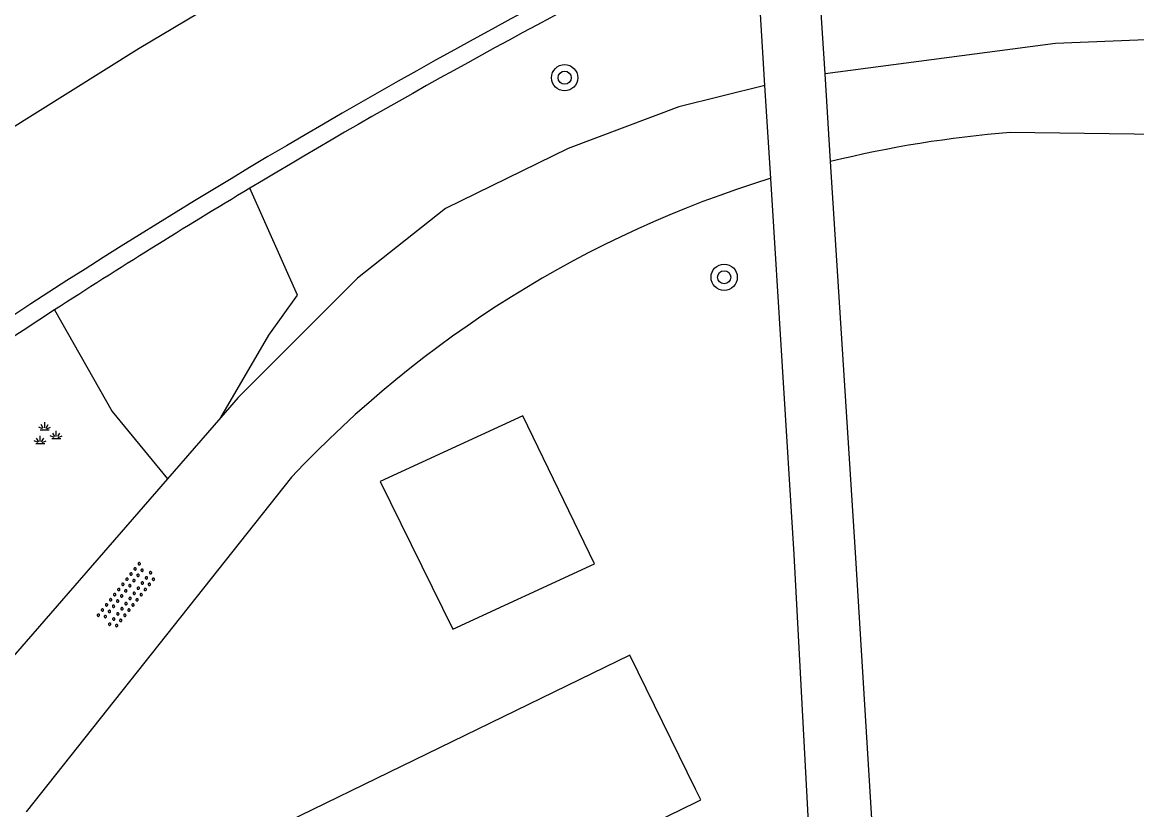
# Model space of a CAD drawing. Extents: x 125000 to 129004, y 397500 to 399008.
# Drawn here: x 127428.08 to 127462, y 398601.67 to 398625.63 of the extents above; entities that cross this region are included whole.
import ezdxf

# ---------------------------------------------------------------- set-up
doc = ezdxf.new("R2010")
doc.units = 0
for name, color, linetype in [('gg-knt-BGT kruinlijn', 7, 'Continuous'), ('gg-knt-bovenkant onderkant talud', 7, 'Continuous'), ('gg-knt-onverhard', 7, 'Continuous'), ('gg-knt-verharding', 7, 'Continuous'), ('gg-knt-verharding nz', 7, 'Continuous'), ('gt-grn-groengrens', 7, 'Continuous'), ('gt-symb-boom', 7, 'Continuous'), ('gt-symb-groenvak', 7, 'Continuous'), ('gt-symb-overige verharding', 7, 'Continuous')]:
    doc.layers.add(name, color=color, linetype=linetype)

# ---------------------------------------------------------------- blocks, each defined once
blk = doc.blocks.new('gt0-BOOM')
at = {"layer": 'gt-symb-boom'}
for radius in [0.4, 0.2]:
    blk.add_circle((0, 0), radius, dxfattribs=at)
blk = doc.blocks.new('gt0-GRVAK')
at = {"layer": 'gt-symb-groenvak'}
for p, q in [((-0.047, 0.214), (-0.047, 0.393)), ((-0.11, 0.189), (-0.228, 0.24)), ((-0.182, 0.153), (0.088, 0.153)), ((-0.091, 0.211), (-0.156, 0.322)), ((-0.004, 0.211), (0.061, 0.322)), ((0.015, 0.189), (0.133, 0.24)), ((0.262, -0.052), (0.197, 0.059)), ((0.305, -0.049), (0.305, 0.13)), ((0.349, -0.052), (0.414, 0.059)), ((-0.245, -0.228), (-0.363, -0.177)), ((-0.318, -0.264), (-0.047, -0.264)), ((-0.226, -0.206), (-0.291, -0.095)), ((-0.183, -0.203), (-0.183, -0.024)), ((-0.139, -0.206), (-0.074, -0.095)), ((-0.12, -0.228), (-0.002, -0.177)), ((0.243, -0.074), (0.125, -0.023)), ((0.17, -0.11), (0.441, -0.11)), ((0.368, -0.074), (0.486, -0.023))]:
    blk.add_line(p, q, dxfattribs=at)
blk = doc.blocks.new('gt0-OVH')
at = {"layer": 'gt-symb-overige verharding'}
for points in [[(-0.972, 0.298), (-0.967, 0.308), (-0.965, 0.319), (-0.966, 0.33), (-0.971, 0.34), (-0.978, 0.348), (-0.988, 0.353), (-0.999, 0.355), (-1.01, 0.354), (-1.02, 0.349), (-1.028, 0.342), (-1.033, 0.332), (-1.035, 0.321), (-1.034, 0.31), (-1.029, 0.3), (-1.022, 0.292), (-1.012, 0.287), (-1.001, 0.285), (-0.99, 0.286), (-0.98, 0.291)], [(-0.772, 0.298), (-0.767, 0.308), (-0.765, 0.319), (-0.766, 0.33), (-0.771, 0.34), (-0.778, 0.348), (-0.788, 0.353), (-0.799, 0.355), (-0.81, 0.354), (-0.82, 0.349), (-0.828, 0.342), (-0.833, 0.332), (-0.835, 0.321), (-0.834, 0.31), (-0.829, 0.3), (-0.822, 0.292), (-0.812, 0.287), (-0.801, 0.285), (-0.79, 0.286), (-0.78, 0.291)], [(-0.572, 0.298), (-0.567, 0.308), (-0.565, 0.319), (-0.566, 0.33), (-0.571, 0.34), (-0.578, 0.348), (-0.588, 0.353), (-0.599, 0.355), (-0.61, 0.354), (-0.62, 0.349), (-0.628, 0.342), (-0.633, 0.332), (-0.635, 0.321), (-0.634, 0.31), (-0.629, 0.3), (-0.622, 0.292), (-0.612, 0.287), (-0.601, 0.285), (-0.59, 0.286), (-0.58, 0.291)], [(-0.372, 0.298), (-0.367, 0.308), (-0.365, 0.319), (-0.366, 0.33), (-0.371, 0.34), (-0.378, 0.348), (-0.388, 0.353), (-0.399, 0.355), (-0.41, 0.354), (-0.42, 0.349), (-0.428, 0.342), (-0.433, 0.332), (-0.435, 0.321), (-0.434, 0.31), (-0.429, 0.3), (-0.422, 0.292), (-0.412, 0.287), (-0.401, 0.285), (-0.39, 0.286), (-0.38, 0.291)], [(-0.172, 0.298), (-0.167, 0.308), (-0.165, 0.319), (-0.166, 0.33), (-0.171, 0.34), (-0.178, 0.348), (-0.188, 0.353), (-0.199, 0.355), (-0.21, 0.354), (-0.22, 0.349), (-0.228, 0.342), (-0.233, 0.332), (-0.235, 0.321), (-0.234, 0.31), (-0.229, 0.3), (-0.222, 0.292), (-0.212, 0.287), (-0.201, 0.285), (-0.19, 0.286), (-0.18, 0.291)], [(0.028, 0.298), (0.033, 0.308), (0.035, 0.319), (0.034, 0.33), (0.029, 0.34), (0.022, 0.348), (0.012, 0.353), (0.001, 0.355), (-0.01, 0.354), (-0.02, 0.349), (-0.028, 0.342), (-0.033, 0.332), (-0.035, 0.321), (-0.034, 0.31), (-0.029, 0.3), (-0.022, 0.292), (-0.012, 0.287), (-0.001, 0.285), (0.01, 0.286), (0.02, 0.291)], [(0.228, 0.298), (0.233, 0.308), (0.235, 0.319), (0.234, 0.33), (0.229, 0.34), (0.222, 0.348), (0.212, 0.353), (0.201, 0.355), (0.19, 0.354), (0.18, 0.349), (0.172, 0.342), (0.167, 0.332), (0.165, 0.321), (0.166, 0.31), (0.171, 0.3), (0.178, 0.292), (0.188, 0.287), (0.199, 0.285), (0.21, 0.286), (0.22, 0.291)], [(0.428, 0.298), (0.433, 0.308), (0.435, 0.319), (0.434, 0.33), (0.429, 0.34), (0.422, 0.348), (0.412, 0.353), (0.401, 0.355), (0.39, 0.354), (0.38, 0.349), (0.372, 0.342), (0.367, 0.332), (0.365, 0.321), (0.366, 0.31), (0.371, 0.3), (0.378, 0.292), (0.388, 0.287), (0.399, 0.285), (0.41, 0.286), (0.42, 0.291)], [(0.628, 0.298), (0.633, 0.308), (0.635, 0.319), (0.634, 0.33), (0.629, 0.34), (0.622, 0.348), (0.612, 0.353), (0.601, 0.355), (0.59, 0.354), (0.58, 0.349), (0.572, 0.342), (0.567, 0.332), (0.565, 0.321), (0.566, 0.31), (0.571, 0.3), (0.578, 0.292), (0.588, 0.287), (0.599, 0.285), (0.61, 0.286), (0.62, 0.291)], [(0.828, 0.298), (0.833, 0.308), (0.835, 0.319), (0.834, 0.33), (0.829, 0.34), (0.822, 0.348), (0.812, 0.353), (0.801, 0.355), (0.79, 0.354), (0.78, 0.349), (0.772, 0.342), (0.767, 0.332), (0.765, 0.321), (0.766, 0.31), (0.771, 0.3), (0.778, 0.292), (0.788, 0.287), (0.799, 0.285), (0.81, 0.286), (0.82, 0.291)], [(1.028, 0.298), (1.033, 0.308), (1.035, 0.319), (1.034, 0.33), (1.029, 0.34), (1.022, 0.348), (1.012, 0.353), (1.001, 0.355), (0.99, 0.354), (0.98, 0.349), (0.972, 0.342), (0.967, 0.332), (0.965, 0.321), (0.966, 0.31), (0.971, 0.3), (0.978, 0.292), (0.988, 0.287), (0.999, 0.285), (1.01, 0.286), (1.02, 0.291)], [(-0.872, 0.106), (-0.867, 0.116), (-0.865, 0.126), (-0.866, 0.137), (-0.871, 0.147), (-0.878, 0.156), (-0.888, 0.161), (-0.899, 0.163), (-0.91, 0.162), (-0.92, 0.157), (-0.928, 0.15), (-0.933, 0.14), (-0.935, 0.129), (-0.934, 0.118), (-0.929, 0.108), (-0.922, 0.1), (-0.912, 0.095), (-0.901, 0.092), (-0.89, 0.094), (-0.88, 0.098)], [(-0.672, 0.106), (-0.667, 0.116), (-0.665, 0.126), (-0.666, 0.137), (-0.671, 0.147), (-0.678, 0.156), (-0.688, 0.161), (-0.699, 0.163), (-0.71, 0.162), (-0.72, 0.157), (-0.728, 0.15), (-0.733, 0.14), (-0.735, 0.129), (-0.734, 0.118), (-0.729, 0.108), (-0.722, 0.1), (-0.712, 0.095), (-0.701, 0.092), (-0.69, 0.094), (-0.68, 0.098)], [(-0.472, 0.106), (-0.467, 0.116), (-0.465, 0.126), (-0.466, 0.137), (-0.471, 0.147), (-0.478, 0.156), (-0.488, 0.161), (-0.499, 0.163), (-0.51, 0.162), (-0.52, 0.157), (-0.528, 0.15), (-0.533, 0.14), (-0.535, 0.129), (-0.534, 0.118), (-0.529, 0.108), (-0.522, 0.1), (-0.512, 0.095), (-0.501, 0.092), (-0.49, 0.094), (-0.48, 0.098)], [(-0.272, 0.106), (-0.267, 0.116), (-0.265, 0.126), (-0.266, 0.137), (-0.271, 0.147), (-0.278, 0.156), (-0.288, 0.161), (-0.299, 0.163), (-0.31, 0.162), (-0.32, 0.157), (-0.328, 0.15), (-0.333, 0.14), (-0.335, 0.129), (-0.334, 0.118), (-0.329, 0.108), (-0.322, 0.1), (-0.312, 0.095), (-0.301, 0.092), (-0.29, 0.094), (-0.28, 0.098)], [(-0.072, 0.106), (-0.067, 0.116), (-0.065, 0.126), (-0.066, 0.137), (-0.071, 0.147), (-0.078, 0.156), (-0.088, 0.161), (-0.099, 0.163), (-0.11, 0.162), (-0.12, 0.157), (-0.128, 0.15), (-0.133, 0.14), (-0.135, 0.129), (-0.134, 0.118), (-0.129, 0.108), (-0.122, 0.1), (-0.112, 0.095), (-0.101, 0.092), (-0.09, 0.094), (-0.08, 0.098)], [(0.128, 0.106), (0.133, 0.116), (0.135, 0.126), (0.134, 0.137), (0.129, 0.147), (0.122, 0.156), (0.112, 0.161), (0.101, 0.163), (0.09, 0.162), (0.08, 0.157), (0.072, 0.15), (0.067, 0.14), (0.065, 0.129), (0.066, 0.118), (0.071, 0.108), (0.078, 0.1), (0.088, 0.095), (0.099, 0.092), (0.11, 0.094), (0.12, 0.098)], [(0.328, 0.106), (0.333, 0.116), (0.335, 0.126), (0.334, 0.137), (0.329, 0.147), (0.322, 0.156), (0.312, 0.161), (0.301, 0.163), (0.29, 0.162), (0.28, 0.157), (0.272, 0.15), (0.267, 0.14), (0.265, 0.129), (0.266, 0.118), (0.271, 0.108), (0.278, 0.1), (0.288, 0.095), (0.299, 0.092), (0.31, 0.094), (0.32, 0.098)], [(0.528, 0.106), (0.533, 0.116), (0.535, 0.126), (0.534, 0.137), (0.529, 0.147), (0.522, 0.156), (0.512, 0.161), (0.501, 0.163), (0.49, 0.162), (0.48, 0.157), (0.472, 0.15), (0.467, 0.14), (0.465, 0.129), (0.466, 0.118), (0.471, 0.108), (0.478, 0.1), (0.488, 0.095), (0.499, 0.092), (0.51, 0.094), (0.52, 0.098)], [(0.728, 0.106), (0.733, 0.116), (0.735, 0.126), (0.734, 0.137), (0.729, 0.147), (0.722, 0.156), (0.712, 0.161), (0.701, 0.163), (0.69, 0.162), (0.68, 0.157), (0.672, 0.15), (0.667, 0.14), (0.665, 0.129), (0.666, 0.118), (0.671, 0.108), (0.678, 0.1), (0.688, 0.095), (0.699, 0.092), (0.71, 0.094), (0.72, 0.098)], [(0.928, 0.106), (0.933, 0.116), (0.935, 0.126), (0.934, 0.137), (0.929, 0.147), (0.922, 0.156), (0.912, 0.161), (0.901, 0.163), (0.89, 0.162), (0.88, 0.157), (0.872, 0.15), (0.867, 0.14), (0.865, 0.129), (0.866, 0.118), (0.871, 0.108), (0.878, 0.1), (0.888, 0.095), (0.899, 0.092), (0.91, 0.094), (0.92, 0.098)], [(-0.972, -0.142), (-0.967, -0.132), (-0.965, -0.121), (-0.966, -0.11), (-0.971, -0.1), (-0.978, -0.092), (-0.988, -0.087), (-0.999, -0.085), (-1.01, -0.086), (-1.02, -0.091), (-1.028, -0.098), (-1.033, -0.108), (-1.035, -0.119), (-1.034, -0.13), (-1.029, -0.14), (-1.022, -0.148), (-1.012, -0.153), (-1.001, -0.155), (-0.99, -0.154), (-0.98, -0.149)], [(-0.872, -0.334), (-0.867, -0.324), (-0.865, -0.314), (-0.866, -0.303), (-0.871, -0.293), (-0.878, -0.284), (-0.888, -0.279), (-0.899, -0.277), (-0.91, -0.278), (-0.92, -0.283), (-0.928, -0.29), (-0.933, -0.3), (-0.935, -0.311), (-0.934, -0.322), (-0.929, -0.332), (-0.922, -0.34), (-0.912, -0.345), (-0.901, -0.348), (-0.89, -0.346), (-0.88, -0.342)], [(-0.772, -0.142), (-0.767, -0.132), (-0.765, -0.121), (-0.766, -0.11), (-0.771, -0.1), (-0.778, -0.092), (-0.788, -0.087), (-0.799, -0.085), (-0.81, -0.086), (-0.82, -0.091), (-0.828, -0.098), (-0.833, -0.108), (-0.835, -0.119), (-0.834, -0.13), (-0.829, -0.14), (-0.822, -0.148), (-0.812, -0.153), (-0.801, -0.155), (-0.79, -0.154), (-0.78, -0.149)], [(-0.672, -0.334), (-0.667, -0.324), (-0.665, -0.314), (-0.666, -0.303), (-0.671, -0.293), (-0.678, -0.284), (-0.688, -0.279), (-0.699, -0.277), (-0.71, -0.278), (-0.72, -0.283), (-0.728, -0.29), (-0.733, -0.3), (-0.735, -0.311), (-0.734, -0.322), (-0.729, -0.332), (-0.722, -0.34), (-0.712, -0.345), (-0.701, -0.348), (-0.69, -0.346), (-0.68, -0.342)], [(-0.572, -0.142), (-0.567, -0.132), (-0.565, -0.121), (-0.566, -0.11), (-0.571, -0.1), (-0.578, -0.092), (-0.588, -0.087), (-0.599, -0.085), (-0.61, -0.086), (-0.62, -0.091), (-0.628, -0.098), (-0.633, -0.108), (-0.635, -0.119), (-0.634, -0.13), (-0.629, -0.14), (-0.622, -0.148), (-0.612, -0.153), (-0.601, -0.155), (-0.59, -0.154), (-0.58, -0.149)], [(-0.472, -0.334), (-0.467, -0.324), (-0.465, -0.314), (-0.466, -0.303), (-0.471, -0.293), (-0.478, -0.284), (-0.488, -0.279), (-0.499, -0.277), (-0.51, -0.278), (-0.52, -0.283), (-0.528, -0.29), (-0.533, -0.3), (-0.535, -0.311), (-0.534, -0.322), (-0.529, -0.332), (-0.522, -0.34), (-0.512, -0.345), (-0.501, -0.348), (-0.49, -0.346), (-0.48, -0.342)], [(-0.372, -0.142), (-0.367, -0.132), (-0.365, -0.121), (-0.366, -0.11), (-0.371, -0.1), (-0.378, -0.092), (-0.388, -0.087), (-0.399, -0.085), (-0.41, -0.086), (-0.42, -0.091), (-0.428, -0.098), (-0.433, -0.108), (-0.435, -0.119), (-0.434, -0.13), (-0.429, -0.14), (-0.422, -0.148), (-0.412, -0.153), (-0.401, -0.155), (-0.39, -0.154), (-0.38, -0.149)], [(-0.272, -0.334), (-0.267, -0.324), (-0.265, -0.314), (-0.266, -0.303), (-0.271, -0.293), (-0.278, -0.284), (-0.288, -0.279), (-0.299, -0.277), (-0.31, -0.278), (-0.32, -0.283), (-0.328, -0.29), (-0.333, -0.3), (-0.335, -0.311), (-0.334, -0.322), (-0.329, -0.332), (-0.322, -0.34), (-0.312, -0.345), (-0.301, -0.348), (-0.29, -0.346), (-0.28, -0.342)], [(-0.172, -0.142), (-0.167, -0.132), (-0.165, -0.121), (-0.166, -0.11), (-0.171, -0.1), (-0.178, -0.092), (-0.188, -0.087), (-0.199, -0.085), (-0.21, -0.086), (-0.22, -0.091), (-0.228, -0.098), (-0.233, -0.108), (-0.235, -0.119), (-0.234, -0.13), (-0.229, -0.14), (-0.222, -0.148), (-0.212, -0.153), (-0.201, -0.155), (-0.19, -0.154), (-0.18, -0.149)], [(-0.072, -0.334), (-0.067, -0.324), (-0.065, -0.314), (-0.066, -0.303), (-0.071, -0.293), (-0.078, -0.284), (-0.088, -0.279), (-0.099, -0.277), (-0.11, -0.278), (-0.12, -0.283), (-0.128, -0.29), (-0.133, -0.3), (-0.135, -0.311), (-0.134, -0.322), (-0.129, -0.332), (-0.122, -0.34), (-0.112, -0.345), (-0.101, -0.348), (-0.09, -0.346), (-0.08, -0.342)], [(0.028, -0.142), (0.033, -0.132), (0.035, -0.121), (0.034, -0.11), (0.029, -0.1), (0.022, -0.092), (0.012, -0.087), (0.001, -0.085), (-0.01, -0.086), (-0.02, -0.091), (-0.028, -0.098), (-0.033, -0.108), (-0.035, -0.119), (-0.034, -0.13), (-0.029, -0.14), (-0.022, -0.148), (-0.012, -0.153), (-0.001, -0.155), (0.01, -0.154), (0.02, -0.149)], [(0.128, -0.334), (0.133, -0.324), (0.135, -0.314), (0.134, -0.303), (0.129, -0.293), (0.122, -0.284), (0.112, -0.279), (0.101, -0.277), (0.09, -0.278), (0.08, -0.283), (0.072, -0.29), (0.067, -0.3), (0.065, -0.311), (0.066, -0.322), (0.071, -0.332), (0.078, -0.34), (0.088, -0.345), (0.099, -0.348), (0.11, -0.346), (0.12, -0.342)], [(0.228, -0.142), (0.233, -0.132), (0.235, -0.121), (0.234, -0.11), (0.229, -0.1), (0.222, -0.092), (0.212, -0.087), (0.201, -0.085), (0.19, -0.086), (0.18, -0.091), (0.172, -0.098), (0.167, -0.108), (0.165, -0.119), (0.166, -0.13), (0.171, -0.14), (0.178, -0.148), (0.188, -0.153), (0.199, -0.155), (0.21, -0.154), (0.22, -0.149)], [(0.328, -0.334), (0.333, -0.324), (0.335, -0.314), (0.334, -0.303), (0.329, -0.293), (0.322, -0.284), (0.312, -0.279), (0.301, -0.277), (0.29, -0.278), (0.28, -0.283), (0.272, -0.29), (0.267, -0.3), (0.265, -0.311), (0.266, -0.322), (0.271, -0.332), (0.278, -0.34), (0.288, -0.345), (0.299, -0.348), (0.31, -0.346), (0.32, -0.342)], [(0.428, -0.142), (0.433, -0.132), (0.435, -0.121), (0.434, -0.11), (0.429, -0.1), (0.422, -0.092), (0.412, -0.087), (0.401, -0.085), (0.39, -0.086), (0.38, -0.091), (0.372, -0.098), (0.367, -0.108), (0.365, -0.119), (0.366, -0.13), (0.371, -0.14), (0.378, -0.148), (0.388, -0.153), (0.399, -0.155), (0.41, -0.154), (0.42, -0.149)], [(0.528, -0.334), (0.533, -0.324), (0.535, -0.314), (0.534, -0.303), (0.529, -0.293), (0.522, -0.284), (0.512, -0.279), (0.501, -0.277), (0.49, -0.278), (0.48, -0.283), (0.472, -0.29), (0.467, -0.3), (0.465, -0.311), (0.466, -0.322), (0.471, -0.332), (0.478, -0.34), (0.488, -0.345), (0.499, -0.348), (0.51, -0.346), (0.52, -0.342)], [(0.628, -0.142), (0.633, -0.132), (0.635, -0.121), (0.634, -0.11), (0.629, -0.1), (0.622, -0.092), (0.612, -0.087), (0.601, -0.085), (0.59, -0.086), (0.58, -0.091), (0.572, -0.098), (0.567, -0.108), (0.565, -0.119), (0.566, -0.13), (0.571, -0.14), (0.578, -0.148), (0.588, -0.153), (0.599, -0.155), (0.61, -0.154), (0.62, -0.149)], [(0.728, -0.334), (0.733, -0.324), (0.735, -0.314), (0.734, -0.303), (0.729, -0.293), (0.722, -0.284), (0.712, -0.279), (0.701, -0.277), (0.69, -0.278), (0.68, -0.283), (0.672, -0.29), (0.667, -0.3), (0.665, -0.311), (0.666, -0.322), (0.671, -0.332), (0.678, -0.34), (0.688, -0.345), (0.699, -0.348), (0.71, -0.346), (0.72, -0.342)], [(0.828, -0.142), (0.833, -0.132), (0.835, -0.121), (0.834, -0.11), (0.829, -0.1), (0.822, -0.092), (0.812, -0.087), (0.801, -0.085), (0.79, -0.086), (0.78, -0.091), (0.772, -0.098), (0.767, -0.108), (0.765, -0.119), (0.766, -0.13), (0.771, -0.14), (0.778, -0.148), (0.788, -0.153), (0.799, -0.155), (0.81, -0.154), (0.82, -0.149)], [(0.928, -0.334), (0.933, -0.324), (0.935, -0.314), (0.934, -0.303), (0.929, -0.293), (0.922, -0.284), (0.912, -0.279), (0.901, -0.277), (0.89, -0.278), (0.88, -0.283), (0.872, -0.29), (0.867, -0.3), (0.865, -0.311), (0.866, -0.322), (0.871, -0.332), (0.878, -0.34), (0.888, -0.345), (0.899, -0.348), (0.91, -0.346), (0.92, -0.342)], [(1.028, -0.142), (1.033, -0.132), (1.035, -0.121), (1.034, -0.11), (1.029, -0.1), (1.022, -0.092), (1.012, -0.087), (1.001, -0.085), (0.99, -0.086), (0.98, -0.091), (0.972, -0.098), (0.967, -0.108), (0.965, -0.119), (0.966, -0.13), (0.971, -0.14), (0.978, -0.148), (0.988, -0.153), (0.999, -0.155), (1.01, -0.154), (1.02, -0.149)]]:
    blk.add_lwpolyline(points, close=True, dxfattribs=at)

msp = doc.modelspace()

# ---------------------------------------------------------------- linework, layer by layer
at = {"layer": 'gg-knt-BGT kruinlijn'}
msp.add_arc((127543.509, 398438.137), 242.654, 102.46901, 130.34855, dxfattribs=at)
at = {"layer": 'gg-knt-bovenkant onderkant talud'}
msp.add_arc((127540.915, 398445.372), 240.149, 104.69316, 136.18243, dxfattribs=at)
at = {"layer": 'gg-knt-onverhard'}
for p, q in [((127462.679, 398622.217), (127458.155, 398622.273)), ((127434.117, 398613.604), (127432.496, 398611.739)), ((127432.496, 398611.739), (127426.258, 398604.561)), ((127436.269, 398611.783), (127428.191, 398601.608))]:
    msp.add_line(p, q, dxfattribs=at)
for points in [[(127463.041, 398625.129), (127459.534, 398624.978), (127452.518, 398624.062)], [(127450.686, 398623.708), (127448.065, 398623.054), (127444.694, 398621.784), (127440.958, 398619.965), (127438.282, 398617.845), (127434.648, 398614.215), (127434.117, 398613.604)]]:
    msp.add_lwpolyline(points, dxfattribs=at)
for centre, radius, start, end in [((127460.79, 398588.656), 33.72, 94.4824, 103.9049), ((127460.779, 398588.719), 33.656, 107.1396, 136.7412)]:
    msp.add_arc(centre, radius, start, end, dxfattribs=at)
at = {"layer": 'gg-knt-verharding'}
for p, q in [((127452.518, 398624.062), (127452.141, 398630.015)), ((127450.686, 398623.708), (127450.355, 398629.037)), ((127452.687, 398621.388), (127452.518, 398624.062)), ((127450.861, 398620.88), (127450.686, 398623.708))]:
    msp.add_line(p, q, dxfattribs=at)
for points in [[(127454.878, 398586.174), (127453.439, 398609.495), (127452.687, 398621.388)], [(127452.766, 398587.276), (127451.572, 398609.431), (127450.861, 398620.88)], [(127445.494, 398609.15), (127443.314, 398613.656), (127438.969, 398611.654), (127441.181, 398607.167), (127445.494, 398609.15)], [(127448.576, 398602.295), (127446.576, 398606.367), (127434.986, 398600.731), (127437.139, 398596.308), (127448.596, 398601.901)], [(127448.596, 398601.901), (127448.736, 398601.97), (127448.576, 398602.295)]]:
    msp.add_lwpolyline(points, dxfattribs=at)
for centre, radius, start, end in [((127546.774, 398434.584), 227.659, 116.7112, 129.43556), ((127543.548, 398439.49), 211.671, 116.78052, 128.11202), ((127543.774, 398439.285), 211.421, 116.81398, 120.96212), ((127543.955, 398439.075), 211.694, 120.9748, 122.87128), ((127543.581, 398439.616), 211.036, 122.8657, 127.81573)]:
    msp.add_arc(centre, radius, start, end, dxfattribs=at)
at = {"layer": 'gg-knt-verharding nz'}
msp.add_lwpolyline([(127446.116, 398632.846), (127444.812, 398632.185), (127439.447, 398629.272), (127434.108, 398626.311), (127431.638, 398624.832), (127426.52, 398621.633), (127423.874, 398619.914), (127419.23, 398616.695), (127414.633, 398613.41), (127412.224, 398611.629), (127409.868, 398609.778)], dxfattribs=at)
at = {"layer": 'gt-grn-groengrens'}
for points in [[(127434.117, 398613.604), (127435.584, 398616.112), (127436.457, 398617.324), (127435.004, 398620.58)], [(127429.057, 398616.875), (127430.809, 398613.785), (127432.496, 398611.739)]]:
    msp.add_lwpolyline(points, dxfattribs=at)

# ---------------------------------------------------------------- block references
at = {"layer": 'gt-symb-boom'}
for p in [(127444.588, 398623.942), (127449.444, 398617.87)]:
    msp.add_blockref('gt0-BOOM', p, dxfattribs=at)
at = {"layer": 'gt-symb-groenvak'}
msp.add_blockref('gt0-GRVAK', (127428.804, 398613.072), dxfattribs=at)
at = {"layer": 'gt-symb-overige verharding', "rotation": 51.53705293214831}
msp.add_blockref('gt0-OVH', (127431.264, 398608.171), dxfattribs=at)

doc.saveas('drawing.dxf')
